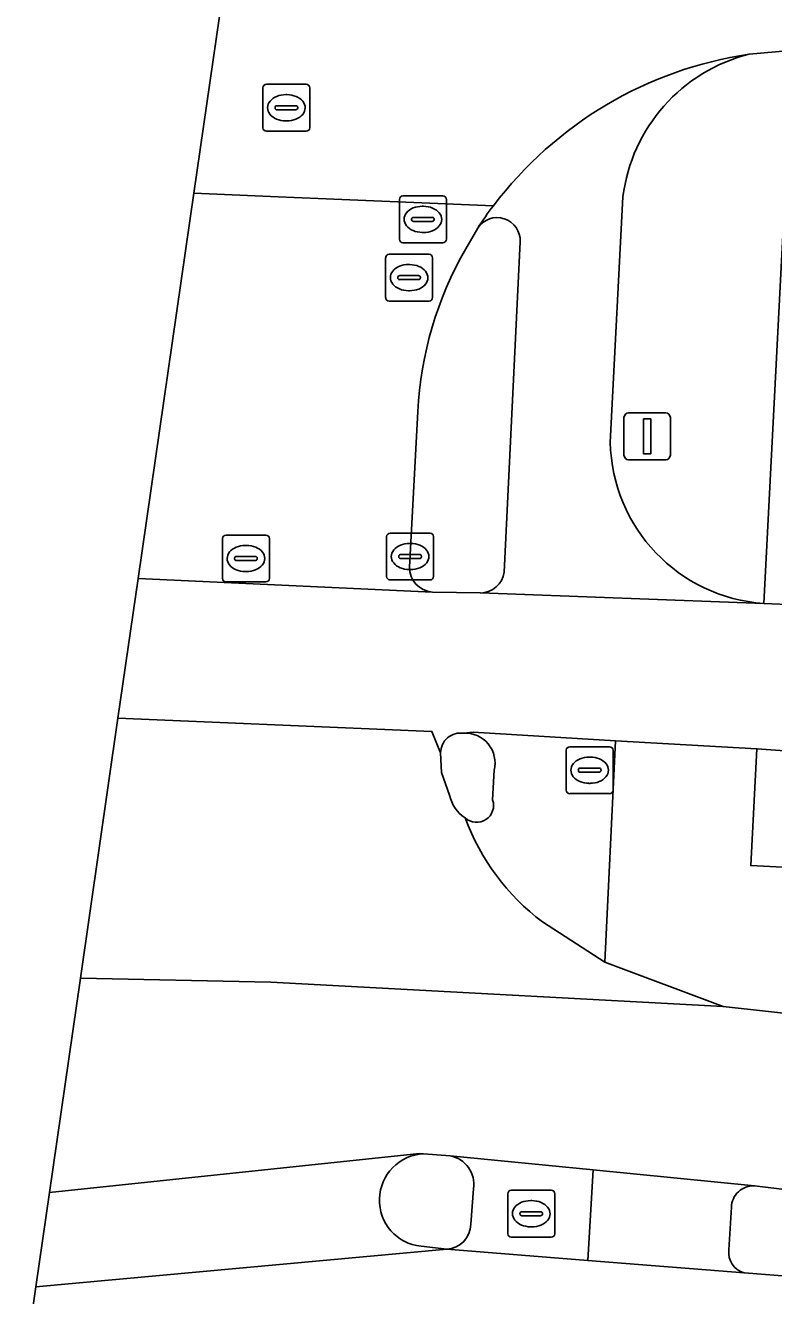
# Model space of a CAD drawing. Extents: x 159817 to 160765, y 380688 to 381638.
# Drawn here: x 159968.68 to 159984.64, y 380845.3 to 380872.41 of the extents above; entities that cross this region are included whole.
import ezdxf

# ---------------------------------------------------------------- set-up
doc = ezdxf.new("R2010")
doc.units = 0
for name, color, linetype in [('IMGEO_Berm_groen', 7, 'Continuous'), ('IMGEO_Brandkraan', 7, 'Continuous'), ('IMGEO_Fietspad_gesloten', 7, 'Continuous'), ('IMGEO_Fietspad_open', 7, 'Continuous'), ('IMGEO_Kolk', 7, 'Continuous'), ('IMGEO_Lichtmast', 7, 'Continuous'), ('IMGEO_Rijbaan_lokaal_gesloten', 7, 'Continuous'), ('IMGEO_Rijbaan_lokaal_open', 7, 'Continuous'), ('IMGEO_Rioolput', 7, 'Continuous'), ('IMGEO_Verkeerseiland_gesloten', 7, 'Continuous'), ('IMGEO_Voetpad_open', 7, 'Continuous')]:
    doc.layers.add(name, color=color, linetype=linetype)

msp = doc.modelspace()

# ---------------------------------------------------------------- linework, layer by layer
at = {"layer": 'IMGEO_Berm_groen'}
for points in [[(159984.849, 380868.076), (159984.435, 380860.069), (159987.519, 380859.942)], [(159986.368, 380856.821), (159984.287, 380856.971), (159984.155, 380854.475), (159985.646, 380854.4), (159985.516, 380852.238)]]:
    msp.add_lwpolyline(points, dxfattribs=at)
at = {"layer": 'IMGEO_Brandkraan'}
for p, q in [((159980.216, 380856.085), (159980.216, 380856.937)), ((159980.291, 380857.011), (159981.143, 380857.011)), ((159980.704, 380856.791), (159980.729, 380856.791)), ((159981.217, 380856.937), (159981.217, 380856.085)), ((159980.475, 380856.505), (159980.475, 380856.517)), ((159980.518, 380856.554), (159980.916, 380856.554)), ((159980.959, 380856.517), (159980.959, 380856.505)), ((159980.913, 380856.468), (159980.515, 380856.468)), ((159980.727, 380856.231), (159980.702, 380856.231)), ((159981.143, 380856.011), (159980.291, 380856.011))]:
    msp.add_line(p, q, dxfattribs=at)
for points in [[(159980.216, 380856.085), (159980.216, 380856.937)], [(159980.291, 380857.011), (159981.143, 380857.011)], [(159981.217, 380856.937), (159981.217, 380856.085)], [(159981.143, 380856.011), (159980.291, 380856.011)]]:
    msp.add_lwpolyline(points, dxfattribs=at)
for centre, radius, start, end in [((159980.293, 380856.935), 0.0765, 91.552, 178.448), ((159980.293, 380856.935), 0.0765, 91.552, 178.448), ((159981.141, 380856.935), 0.0765, 1.552, 88.448), ((159981.141, 380856.935), 0.0765, 1.552, 88.448), ((159980.515, 380856.514), 0.0403, 85.8775, 175.7526), ((159980.512, 380856.504), 0.0366, 178.938, 274.7102), ((159980.916, 380856.511), 0.043, 264.8664, 352.4533), ((159980.92, 380856.516), 0.0386, 1.7309, 96.639), ((159980.293, 380856.087), 0.0765, 181.552, 268.448), ((159980.293, 380856.087), 0.0765, 181.552, 268.448), ((159981.141, 380856.087), 0.0765, 271.552, 358.448), ((159981.141, 380856.087), 0.0765, 271.552, 358.448)]:
    msp.add_arc(centre, radius, start, end, dxfattribs=at)
for centre, major_axis, ratio, start_param, end_param in [((159980.703, 380856.511), (-0.387, 0.002), 0.722429, 4.712389, 7.853982), ((159980.728, 380856.511), (-0.39, 0.002), 0.717154, 1.570796, 4.712389)]:
    msp.add_ellipse(centre, major_axis=major_axis, ratio=ratio, start_param=start_param, end_param=end_param, dxfattribs=at)
at = {"layer": 'IMGEO_Fietspad_gesloten'}
for points in [[(159981.157, 380863.509), (159981.428, 380868.749)], [(159979.234, 380867.789), (159978.889, 380860.738)], [(159971.081, 380860.603), (159970.65, 380857.62), (159970.65, 380857.62), (159977.35, 380857.34), (159977.537, 380856.882)], [(159987.519, 380859.942), (159984.435, 380860.069), (159978.39, 380860.294), (159977.361, 380860.313), (159971.081, 380860.603), (159971.081, 380860.603)], [(159978.39, 380860.294), (159984.435, 380860.069)], [(159981.265, 380857.141), (159978.231, 380857.323), (159978.024, 380857.3)], [(159978.024, 380857.3), (159978.231, 380857.323), (159981.265, 380857.141), (159984.287, 380856.971), (159986.368, 380856.821)], [(159979.711, 380853.272), (159981.043, 380852.414), (159981.265, 380857.141)], [(159978.677, 380856.512), (159978.646, 380855.877)]]:
    msp.add_lwpolyline(points, dxfattribs=at)
for centre, radius, start, end in [((159985.356, 380863.489), 8.396, 98.4774, 142.8677), ((159984.997, 380868.305), 3.597, 104.1499, 172.9156), ((159985.367, 380863.478), 8.412, 142.8547, 146.805), ((159978.741, 380867.812), 0.494, 357.2897, 146.7535), ((159984.679, 380863.584), 3.523, 181.2151, 266.0222), ((159978.377, 380860.811), 0.518, 271.4785, 351.8456), ((159977.959, 380856.883), 0.422, 81.1683, 180.1118), ((159978.066, 380856.67), 0.631, 345.4732, 93.8226), ((159978.305, 380855.759), 0.361, 227.4274, 19.1352), ((159982.652, 380857.181), 4.892, 200.1808, 233.0371)]:
    msp.add_arc(centre, radius, start, end, dxfattribs=at)
at = {"layer": 'IMGEO_Fietspad_open'}
for points in [[(159980.791, 380847.98), (159977.737, 380848.283)], [(159977.667, 380846.29), (159980.681, 380846.05), (159980.791, 380847.98)], [(159978.241, 380847.58), (159978.18, 380846.823)]]:
    msp.add_lwpolyline(points, dxfattribs=at)
for centre, radius, start, end in [((159977.622, 380847.668), 0.625, 351.8676, 79.4079), ((159977.638, 380846.832), 0.542, 273.1016, 359.0892)]:
    msp.add_arc(centre, radius, start, end, dxfattribs=at)
at = {"layer": 'IMGEO_Kolk'}
for p, q in [((159976.384, 380860.646), (159976.384, 380861.498)), ((159976.459, 380861.572), (159977.311, 380861.572)), ((159977.385, 380861.498), (159977.385, 380860.646)), ((159976.686, 380861.115), (159977.084, 380861.115)), ((159976.872, 380861.352), (159976.897, 380861.352)), ((159976.643, 380861.066), (159976.643, 380861.078)), ((159977.081, 380861.029), (159976.683, 380861.029)), ((159977.127, 380861.078), (159977.127, 380861.066)), ((159977.311, 380860.572), (159976.459, 380860.572)), ((159976.895, 380860.792), (159976.87, 380860.792))]:
    msp.add_line(p, q, dxfattribs=at)
for points in [[(159976.384, 380860.646), (159976.384, 380861.498)], [(159976.459, 380861.572), (159977.311, 380861.572)], [(159977.385, 380861.498), (159977.385, 380860.646)], [(159977.311, 380860.572), (159976.459, 380860.572)]]:
    msp.add_lwpolyline(points, dxfattribs=at)
for centre, radius, start, end in [((159976.461, 380861.496), 0.0765, 91.552, 178.448), ((159976.461, 380861.496), 0.0765, 91.552, 178.448), ((159977.309, 380861.496), 0.0765, 1.552, 88.448), ((159977.309, 380861.496), 0.0765, 1.552, 88.448), ((159976.683, 380861.075), 0.0403, 85.8775, 175.7526), ((159977.088, 380861.077), 0.0386, 1.7309, 96.639), ((159976.68, 380861.065), 0.0366, 178.938, 274.7102), ((159977.084, 380861.072), 0.043, 264.8664, 352.4533), ((159976.461, 380860.648), 0.0765, 181.552, 268.448), ((159976.461, 380860.648), 0.0765, 181.552, 268.448), ((159977.309, 380860.648), 0.0765, 271.552, 358.448), ((159977.309, 380860.648), 0.0765, 271.552, 358.448)]:
    msp.add_arc(centre, radius, start, end, dxfattribs=at)
for centre, major_axis, ratio, start_param, end_param in [((159976.871, 380861.072), (-0.387, 0.002), 0.722429, 4.712389, 7.853982), ((159976.896, 380861.072), (-0.39, 0.002), 0.717154, 1.570796, 4.712389)]:
    msp.add_ellipse(centre, major_axis=major_axis, ratio=ratio, start_param=start_param, end_param=end_param, dxfattribs=at)
at = {"layer": 'IMGEO_Lichtmast'}
for p, q in [((159981.549, 380864.137), (159982.339, 380864.137)), ((159982.339, 380864.137), (159981.549, 380864.137)), ((159981.449, 380863.237), (159981.449, 380864.037)), ((159981.449, 380864.037), (159981.449, 380863.237)), ((159982.439, 380864.037), (159982.439, 380863.237)), ((159982.439, 380863.237), (159982.439, 380864.037)), ((159982.339, 380863.137), (159981.549, 380863.137)), ((159981.549, 380863.137), (159982.339, 380863.137))]:
    msp.add_line(p, q, dxfattribs=at)
msp.add_lwpolyline([(159981.869, 380864.012), (159982.019, 380864.012), (159982.019, 380863.262), (159981.869, 380863.262), (159981.869, 380864.012)], dxfattribs=at)
for centre, start, end in [((159981.549, 380864.037), 90, 180), ((159981.549, 380864.037), 90, 180), ((159982.339, 380864.037), 0, 90), ((159982.339, 380864.037), 360, 90), ((159981.549, 380863.237), 180, 270), ((159981.549, 380863.237), 180, 270), ((159982.339, 380863.237), 270, 0), ((159982.339, 380863.237), 270, 0)]:
    msp.add_arc(centre, 0.1, start, end, dxfattribs=at)
at = {"layer": 'IMGEO_Rijbaan_lokaal_gesloten'}
for points in [[(160019.753, 380846.906), (160012.755, 380847.713), (160005.76, 380848.537), (160004.044, 380848.755), (160000.002, 380849.293), (159998.809, 380849.438), (159988.837, 380850.856), (159986.401, 380851.154), (159983.569, 380851.467), (159973.912, 380851.991), (159969.848, 380852.073), (159969.848, 380852.073), (159969.187, 380847.502)], [(159977.173, 380848.325), (159977.084, 380848.33), (159969.187, 380847.502), (159968.895, 380845.483)], [(159969.187, 380847.502), (159977.084, 380848.33), (159977.173, 380848.325), (159977.737, 380848.283), (159980.791, 380847.98), (159984.231, 380847.638), (160005.042, 380845.114)], [(160004.905, 380844.151), (159984.013, 380845.785), (159980.681, 380846.05), (159977.667, 380846.29), (159968.895, 380845.483), (159968.675, 380843.958), (159983.987, 380843.703), (159983.837, 380840.953), (159983.877, 380840.951), (160013.174, 380839.819), (160024.863, 380839.289), (160059.921, 380837.918), (160101.272, 380836.242), (160131.344, 380835.06), (160148.549, 380834.366)], [(159968.895, 380845.483), (159977.667, 380846.29), (159977.118, 380846.351)]]:
    msp.add_lwpolyline(points, dxfattribs=at)
msp.add_arc((159977.22, 380847.336), 0.99, 92.7077, 264.1003, dxfattribs=at)
at = {"layer": 'IMGEO_Rijbaan_lokaal_open'}
for points in [[(159977.626, 380883.001), (159977.747, 380885.947), (159976.688, 380885.998), (159974.764, 380886.09), (159974.764, 380886.09), (159973.157, 380874.969), (159972.269, 380868.824)], [(159984.118, 380871.793), (159985.324, 380871.897), (159987.308, 380871.906), (159987.534, 380876.872), (159983.589, 380877.007)], [(159978.662, 380868.557), (159974.066, 380868.749), (159972.269, 380868.824), (159971.081, 380860.603)], [(159972.269, 380868.824), (159974.066, 380868.749), (159978.662, 380868.557)], [(159978.071, 380867.639), (159978.328, 380868.083)], [(159976.873, 380860.847), (159977.049, 380864.168)], [(159971.081, 380860.603), (159971.081, 380860.603), (159977.361, 380860.313)], [(159977.728, 380855.979), (159977.558, 380856.46), (159977.537, 380856.882), (159977.35, 380857.34), (159970.65, 380857.62), (159970.65, 380857.62), (159969.848, 380852.073)], [(159969.848, 380852.073), (159969.848, 380852.073), (159973.912, 380851.991), (159983.569, 380851.467), (159981.043, 380852.414), (159979.711, 380853.272)]]:
    msp.add_lwpolyline(points, dxfattribs=at)
for centre, radius, start, end in [((159985.356, 380863.489), 8.396, 98.4774, 142.8677), ((159985.367, 380863.478), 8.412, 142.8547, 146.805), ((159984.836, 380863.761), 7.798, 150.1776, 177.0093), ((159977.396, 380860.835), 0.523, 178.7061, 266.1397), ((159978.48, 380856.137), 0.769, 191.8928, 236.9439), ((159982.652, 380857.181), 4.892, 200.1808, 233.0371)]:
    msp.add_arc(centre, radius, start, end, dxfattribs=at)
at = {"layer": 'IMGEO_Rioolput'}
for p, q in [((159973.818, 380871.15), (159974.67, 380871.15)), ((159973.743, 380870.224), (159973.743, 380871.076)), ((159974.231, 380870.93), (159974.256, 380870.93)), ((159974.744, 380871.076), (159974.744, 380870.224)), ((159974.002, 380870.644), (159974.002, 380870.656)), ((159974.44, 380870.607), (159974.042, 380870.607)), ((159974.045, 380870.693), (159974.443, 380870.693)), ((159974.486, 380870.656), (159974.486, 380870.644)), ((159974.254, 380870.37), (159974.229, 380870.37)), ((159974.67, 380870.15), (159973.818, 380870.15)), ((159976.657, 380867.842), (159976.657, 380868.694)), ((159976.732, 380868.768), (159977.584, 380868.768)), ((159977.658, 380868.694), (159977.658, 380867.842)), ((159977.145, 380868.548), (159977.17, 380868.548)), ((159976.916, 380868.262), (159976.916, 380868.274)), ((159977.354, 380868.225), (159976.956, 380868.225)), ((159976.959, 380868.311), (159977.357, 380868.311)), ((159977.4, 380868.274), (159977.4, 380868.262)), ((159977.168, 380867.988), (159977.143, 380867.988)), ((159977.584, 380867.768), (159976.732, 380867.768)), ((159976.363, 380866.598), (159976.363, 380867.45)), ((159976.438, 380867.524), (159977.29, 380867.524)), ((159977.364, 380867.45), (159977.364, 380866.598)), ((159976.665, 380867.067), (159977.063, 380867.067)), ((159976.851, 380867.304), (159976.876, 380867.304)), ((159976.622, 380867.018), (159976.622, 380867.03)), ((159977.06, 380866.981), (159976.662, 380866.981)), ((159977.106, 380867.03), (159977.106, 380867.018)), ((159977.29, 380866.524), (159976.438, 380866.524)), ((159976.874, 380866.744), (159976.849, 380866.744)), ((159972.881, 380860.604), (159972.881, 380861.456)), ((159972.956, 380861.53), (159973.808, 380861.53)), ((159973.882, 380861.456), (159973.882, 380860.604)), ((159973.369, 380861.31), (159973.394, 380861.31)), ((159973.14, 380861.024), (159973.14, 380861.036)), ((159973.578, 380860.987), (159973.18, 380860.987)), ((159973.183, 380861.073), (159973.581, 380861.073)), ((159973.624, 380861.036), (159973.624, 380861.024)), ((159973.392, 380860.75), (159973.367, 380860.75)), ((159973.808, 380860.53), (159972.956, 380860.53)), ((159979.045, 380847.546), (159979.897, 380847.546)), ((159978.97, 380846.62), (159978.97, 380847.472)), ((159979.458, 380847.326), (159979.483, 380847.326)), ((159979.971, 380847.472), (159979.971, 380846.62)), ((159979.229, 380847.04), (159979.229, 380847.052)), ((159979.667, 380847.003), (159979.269, 380847.003)), ((159979.272, 380847.089), (159979.67, 380847.089)), ((159979.713, 380847.052), (159979.713, 380847.04)), ((159979.481, 380846.766), (159979.456, 380846.766)), ((159979.897, 380846.546), (159979.045, 380846.546))]:
    msp.add_line(p, q, dxfattribs=at)
for points in [[(159973.818, 380871.15), (159974.67, 380871.15)], [(159973.743, 380870.224), (159973.743, 380871.076)], [(159974.744, 380871.076), (159974.744, 380870.224)], [(159974.67, 380870.15), (159973.818, 380870.15)], [(159976.657, 380867.842), (159976.657, 380868.694)], [(159976.732, 380868.768), (159977.584, 380868.768)], [(159977.658, 380868.694), (159977.658, 380867.842)], [(159977.584, 380867.768), (159976.732, 380867.768)], [(159976.363, 380866.598), (159976.363, 380867.45)], [(159976.438, 380867.524), (159977.29, 380867.524)], [(159977.364, 380867.45), (159977.364, 380866.598)], [(159977.29, 380866.524), (159976.438, 380866.524)], [(159972.881, 380860.604), (159972.881, 380861.456)], [(159972.956, 380861.53), (159973.808, 380861.53)], [(159973.882, 380861.456), (159973.882, 380860.604)], [(159973.808, 380860.53), (159972.956, 380860.53)], [(159979.045, 380847.546), (159979.897, 380847.546)], [(159978.97, 380846.62), (159978.97, 380847.472)], [(159979.971, 380847.472), (159979.971, 380846.62)], [(159979.897, 380846.546), (159979.045, 380846.546)]]:
    msp.add_lwpolyline(points, dxfattribs=at)
for centre, radius, start, end in [((159973.82, 380871.074), 0.0765, 91.552, 178.448), ((159973.82, 380871.074), 0.0765, 91.552, 178.448), ((159974.668, 380871.074), 0.0765, 1.552, 88.448), ((159974.668, 380871.074), 0.0765, 1.552, 88.448), ((159974.042, 380870.653), 0.0403, 85.8775, 175.7526), ((159974.039, 380870.643), 0.0366, 178.938, 274.7102), ((159974.443, 380870.65), 0.043, 264.8664, 352.4533), ((159974.447, 380870.655), 0.0386, 1.7309, 96.639), ((159973.82, 380870.226), 0.0765, 181.552, 268.448), ((159973.82, 380870.226), 0.0765, 181.552, 268.448), ((159974.668, 380870.226), 0.0765, 271.552, 358.448), ((159974.668, 380870.226), 0.0765, 271.552, 358.448), ((159976.734, 380868.692), 0.0765, 91.552, 178.448), ((159976.734, 380868.692), 0.0765, 91.552, 178.448), ((159977.582, 380868.692), 0.0765, 1.552, 88.448), ((159977.582, 380868.692), 0.0765, 1.552, 88.448), ((159976.956, 380868.271), 0.0403, 85.8775, 175.7526), ((159976.953, 380868.261), 0.0366, 178.938, 274.7102), ((159977.357, 380868.268), 0.043, 264.8664, 352.4533), ((159977.361, 380868.273), 0.0386, 1.7309, 96.639), ((159976.734, 380867.844), 0.0765, 181.552, 268.448), ((159976.734, 380867.844), 0.0765, 181.552, 268.448), ((159977.582, 380867.844), 0.0765, 271.552, 358.448), ((159977.582, 380867.844), 0.0765, 271.552, 358.448), ((159976.44, 380867.448), 0.0765, 91.552, 178.448), ((159976.44, 380867.448), 0.0765, 91.552, 178.448), ((159977.288, 380867.448), 0.0765, 1.552, 88.448), ((159977.288, 380867.448), 0.0765, 1.552, 88.448), ((159976.662, 380867.027), 0.0403, 85.8775, 175.7526), ((159977.067, 380867.029), 0.0386, 1.7309, 96.639), ((159976.659, 380867.017), 0.0366, 178.938, 274.7102), ((159977.063, 380867.024), 0.043, 264.8664, 352.4533), ((159976.44, 380866.6), 0.0765, 181.552, 268.448), ((159976.44, 380866.6), 0.0765, 181.552, 268.448), ((159977.288, 380866.6), 0.0765, 271.552, 358.448), ((159977.288, 380866.6), 0.0765, 271.552, 358.448), ((159972.958, 380861.454), 0.0765, 91.552, 178.448), ((159972.958, 380861.454), 0.0765, 91.552, 178.448), ((159973.806, 380861.454), 0.0765, 1.552, 88.448), ((159973.806, 380861.454), 0.0765, 1.552, 88.448), ((159973.18, 380861.033), 0.0403, 85.8775, 175.7526), ((159973.177, 380861.023), 0.0366, 178.938, 274.7102), ((159973.581, 380861.03), 0.043, 264.8664, 352.4533), ((159973.585, 380861.035), 0.0386, 1.7309, 96.639), ((159972.958, 380860.606), 0.0765, 181.552, 268.448), ((159972.958, 380860.606), 0.0765, 181.552, 268.448), ((159973.806, 380860.606), 0.0765, 271.552, 358.448), ((159973.806, 380860.606), 0.0765, 271.552, 358.448), ((159979.047, 380847.47), 0.0765, 91.552, 178.448), ((159979.047, 380847.47), 0.0765, 91.552, 178.448), ((159979.895, 380847.47), 0.0765, 1.552, 88.448), ((159979.895, 380847.47), 0.0765, 1.552, 88.448), ((159979.269, 380847.049), 0.0403, 85.8775, 175.7526), ((159979.266, 380847.039), 0.0366, 178.938, 274.7102), ((159979.67, 380847.046), 0.043, 264.8664, 352.4533), ((159979.674, 380847.051), 0.0386, 1.7309, 96.639), ((159979.047, 380846.622), 0.0765, 181.552, 268.448), ((159979.047, 380846.622), 0.0765, 181.552, 268.448), ((159979.895, 380846.622), 0.0765, 271.552, 358.448), ((159979.895, 380846.622), 0.0765, 271.552, 358.448)]:
    msp.add_arc(centre, radius, start, end, dxfattribs=at)
for centre, major_axis, ratio, start_param, end_param in [((159974.23, 380870.65), (-0.387, 0.002), 0.722429, 4.712389, 7.853982), ((159974.255, 380870.65), (-0.39, 0.002), 0.717154, 1.570796, 4.712389), ((159977.144, 380868.268), (-0.387, 0.002), 0.722429, 4.712389, 7.853982), ((159977.169, 380868.268), (-0.39, 0.002), 0.717154, 1.570796, 4.712389), ((159976.85, 380867.024), (-0.387, 0.002), 0.722429, 4.712389, 7.853982), ((159976.875, 380867.024), (-0.39, 0.002), 0.717154, 1.570796, 4.712389), ((159973.368, 380861.03), (-0.387, 0.002), 0.722429, 4.712389, 7.853982), ((159973.393, 380861.03), (-0.39, 0.002), 0.717154, 1.570796, 4.712389), ((159979.457, 380847.046), (-0.387, 0.002), 0.722429, 4.712389, 7.853982), ((159979.482, 380847.046), (-0.39, 0.002), 0.717154, 1.570796, 4.712389)]:
    msp.add_ellipse(centre, major_axis=major_axis, ratio=ratio, start_param=start_param, end_param=end_param, dxfattribs=at)
at = {"layer": 'IMGEO_Verkeerseiland_gesloten'}
for points in [[(159978.328, 380868.083), (159978.071, 380867.639)], [(159978.889, 380860.738), (159979.234, 380867.789)], [(159977.049, 380864.168), (159976.873, 380860.847)], [(159977.361, 380860.313), (159978.39, 380860.294)], [(159977.537, 380856.882), (159977.558, 380856.46), (159977.728, 380855.979)], [(159978.646, 380855.877), (159978.677, 380856.512)], [(159977.737, 380848.283), (159977.173, 380848.325)], [(159978.18, 380846.823), (159978.241, 380847.58)], [(160005.042, 380845.114), (159984.231, 380847.638)], [(159983.743, 380847.184), (159983.689, 380846.274)], [(159977.118, 380846.351), (159977.667, 380846.29)], [(159984.013, 380845.785), (160004.905, 380844.151)]]:
    msp.add_lwpolyline(points, dxfattribs=at)
for centre, radius, start, end in [((159978.741, 380867.812), 0.494, 357.2897, 146.7535), ((159984.836, 380863.761), 7.798, 150.1776, 177.0093), ((159977.396, 380860.835), 0.523, 178.7061, 266.1397), ((159978.377, 380860.811), 0.518, 271.4785, 351.8456), ((159977.959, 380856.883), 0.422, 81.1683, 180.1118), ((159978.066, 380856.67), 0.631, 345.4732, 93.8226), ((159978.48, 380856.137), 0.769, 191.8928, 236.9439), ((159978.305, 380855.759), 0.361, 227.4274, 19.1352), ((159977.22, 380847.336), 0.99, 92.7077, 264.1003), ((159977.622, 380847.668), 0.625, 351.8676, 79.4079), ((159984.206, 380847.176), 0.463, 86.9121, 178.9537), ((159977.638, 380846.832), 0.542, 273.1016, 359.0892), ((159984.122, 380846.209), 0.437, 171.4273, 255.6278)]:
    msp.add_arc(centre, radius, start, end, dxfattribs=at)
at = {"layer": 'IMGEO_Voetpad_open'}
for points in [[(160008.619, 380871.611), (160005.518, 380871.771), (160001.409, 380871.913), (159987.308, 380871.906), (159985.324, 380871.897), (159984.118, 380871.793)], [(159981.428, 380868.749), (159981.157, 380863.509)], [(159984.435, 380860.069), (159984.849, 380868.076)], [(159985.646, 380854.4), (159984.155, 380854.475), (159984.287, 380856.971), (159981.265, 380857.141), (159981.043, 380852.414), (159983.569, 380851.467), (159986.401, 380851.154)], [(159984.231, 380847.638), (159980.791, 380847.98), (159980.681, 380846.05), (159984.013, 380845.785)], [(159983.689, 380846.274), (159983.743, 380847.184)]]:
    msp.add_lwpolyline(points, dxfattribs=at)
for centre, radius, start, end in [((159984.997, 380868.305), 3.597, 104.1499, 172.9156), ((159984.679, 380863.584), 3.523, 181.2151, 266.0222), ((159984.206, 380847.176), 0.463, 86.9121, 178.9537), ((159984.122, 380846.209), 0.437, 171.4273, 255.6278)]:
    msp.add_arc(centre, radius, start, end, dxfattribs=at)

doc.saveas('drawing.dxf')
